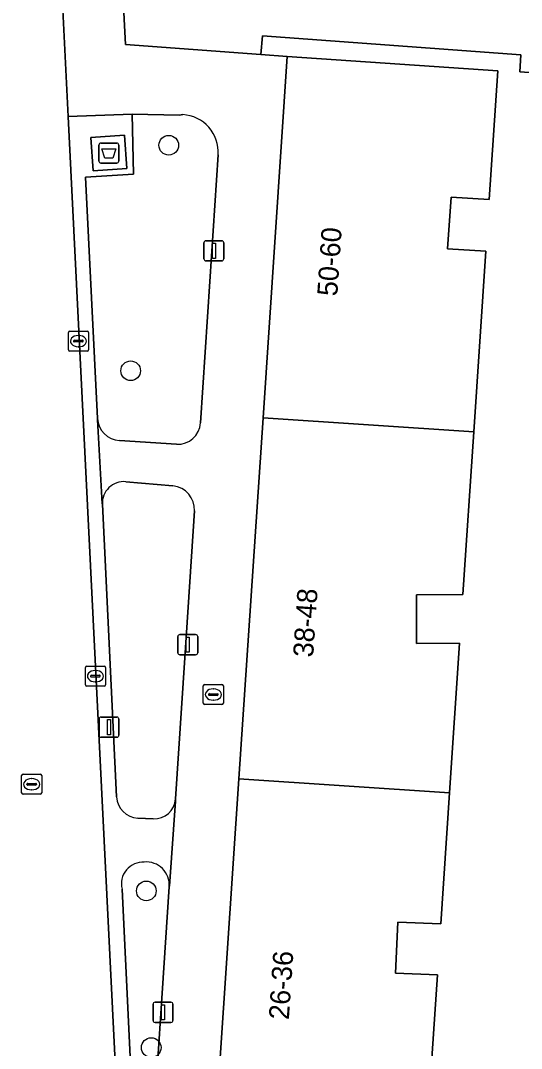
# Model space of a CAD drawing. Extents: x 161084 to 161928, y 385354 to 386522.
# Drawn here: x 161833.2 to 161858.1, y 386163.8 to 386215 of the extents above; entities that cross this region are included whole.
import ezdxf

# ---------------------------------------------------------------- set-up
doc = ezdxf.new("R2010")
doc.units = 0
for name, color, linetype in [('IMGEO_Afval_apart_plaats', 7, 'Continuous'), ('IMGEO_Boom', 7, 'Continuous'), ('IMGEO_Brandkraan', 7, 'Continuous'), ('IMGEO_Groenvoorziening', 7, 'Continuous'), ('IMGEO_Kolk', 7, 'Continuous'), ('IMGEO_Lichtmast', 7, 'Continuous'), ('IMGEO_Pand', 7, 'Continuous'), ('IMGEO_Pand_nummerreeks', 7, 'Continuous'), ('IMGEO_Rijbaan_lokaal_open', 7, 'Continuous'), ('IMGEO_Rioolput', 7, 'Continuous'), ('IMGEO_Voetpad_gesloten', 7, 'Continuous'), ('IMGEO_Voetpad_open', 7, 'Continuous')]:
    doc.layers.add(name, color=color, linetype=linetype)

msp = doc.modelspace()

# ---------------------------------------------------------------- linework, layer by layer
at = {"layer": 'IMGEO_Afval_apart_plaats'}
for p, q in [((161837.083, 386207.973), (161837.083, 386208.773)), ((161837.083, 386208.773), (161837.083, 386207.973)), ((161837.183, 386208.873), (161837.973, 386208.873)), ((161837.973, 386208.873), (161837.183, 386208.873)), ((161838.073, 386208.773), (161838.073, 386207.973)), ((161838.073, 386207.973), (161838.073, 386208.773)), ((161837.973, 386207.873), (161837.183, 386207.873)), ((161837.183, 386207.873), (161837.973, 386207.873))]:
    msp.add_line(p, q, dxfattribs=at)
msp.add_lwpolyline([(161837.226, 386208.587), (161837.93, 386208.587), (161837.781, 386208.117), (161837.375, 386208.117), (161837.226, 386208.587)], dxfattribs=at)
for centre, start, end in [((161837.183, 386208.773), 90, 180), ((161837.183, 386208.773), 90, 180), ((161837.973, 386208.773), 0, 90), ((161837.973, 386208.773), 360, 90), ((161837.183, 386207.973), 180, 270), ((161837.183, 386207.973), 180, 270), ((161837.973, 386207.973), 270, 0), ((161837.973, 386207.973), 270, 0)]:
    msp.add_arc(centre, 0.1, start, end, dxfattribs=at)
at = {"layer": 'IMGEO_Boom'}
for centre in [(161840.559, 386208.764), (161838.665, 386197.545), (161839.442, 386171.675), (161839.685, 386163.885)]:
    msp.add_circle(centre, 0.489, dxfattribs=at)
at = {"layer": 'IMGEO_Brandkraan'}
for p, q in [((161842.28, 386181.016), (161842.28, 386181.868)), ((161842.355, 386181.942), (161843.207, 386181.942)), ((161842.768, 386181.722), (161842.793, 386181.722)), ((161843.281, 386181.868), (161843.281, 386181.016)), ((161842.539, 386181.436), (161842.539, 386181.448)), ((161842.977, 386181.399), (161842.579, 386181.399)), ((161842.582, 386181.485), (161842.98, 386181.485)), ((161842.791, 386181.162), (161842.766, 386181.162)), ((161843.023, 386181.448), (161843.023, 386181.436)), ((161843.207, 386180.942), (161842.355, 386180.942))]:
    msp.add_line(p, q, dxfattribs=at)
for points in [[(161842.28, 386181.016), (161842.28, 386181.868)], [(161842.355, 386181.942), (161843.207, 386181.942)], [(161843.281, 386181.868), (161843.281, 386181.016)], [(161843.207, 386180.942), (161842.355, 386180.942)]]:
    msp.add_lwpolyline(points, dxfattribs=at)
for centre, radius, start, end in [((161842.357, 386181.866), 0.0765, 91.552, 178.448), ((161842.357, 386181.866), 0.0765, 91.552, 178.448), ((161843.205, 386181.866), 0.0765, 1.552, 88.448), ((161843.205, 386181.866), 0.0765, 1.552, 88.448), ((161842.579, 386181.445), 0.0403, 85.8775, 175.7526), ((161842.576, 386181.435), 0.0366, 178.938, 274.7102), ((161842.98, 386181.442), 0.043, 264.8664, 352.4533), ((161842.984, 386181.447), 0.0386, 1.7309, 96.639), ((161842.357, 386181.018), 0.0765, 181.552, 268.448), ((161842.357, 386181.018), 0.0765, 181.552, 268.448), ((161843.205, 386181.018), 0.0765, 271.552, 358.448), ((161843.205, 386181.018), 0.0765, 271.552, 358.448)]:
    msp.add_arc(centre, radius, start, end, dxfattribs=at)
for centre, major_axis, ratio, start_param, end_param in [((161842.767, 386181.442), (-0.387, 0.002), 0.722429, 4.712389, 7.853982), ((161842.792, 386181.442), (-0.39, 0.002), 0.717154, 1.570796, 4.712389)]:
    msp.add_ellipse(centre, major_axis=major_axis, ratio=ratio, start_param=start_param, end_param=end_param, dxfattribs=at)
at = {"layer": 'IMGEO_Groenvoorziening'}
msp.add_lwpolyline([(161878.27, 386250), (161878.342, 386251.042), (161876.9, 386251.132), (161876.789, 386250), (161876.736, 386249.46), (161876.634, 386247.831), (161876.015, 386237.972), (161839.904, 386240.238), (161837.012, 386240.419), (161838.4, 386213.766), (161845.145, 386213.278), (161845.23, 386214.196), (161858.081, 386213.263), (161858.036, 386212.413), (161867.348, 386211.769), (161874.707, 386211.26), (161875.584, 386211.2), (161876.564, 386225.353)], close=True, dxfattribs=at)
for points in [[(161841.262, 386210.284), (161841.088, 386210.261), (161838.737, 386210.312), (161838.803, 386207.322), (161836.409, 386207.169), (161837.011, 386195.178)], [(161842.146, 386194.952), (161842.602, 386201.986), (161843.021, 386208.293)], [(161838.102, 386194.072), (161840.942, 386193.893)], [(161840.767, 386191.821), (161838.423, 386192.028)], [(161837.255, 386190.906), (161837.966, 386176.353)], [(161840.897, 386176.258), (161841.361, 386183.271), (161841.837, 386190.574)], [(161839.02, 386175.298), (161839.777, 386175.261)], [(161838.235, 386171.765), (161838.927, 386157.524)], [(161839.636, 386157.518), (161840.585, 386171.882)]]:
    msp.add_lwpolyline(points, dxfattribs=at)
for centre, radius, start, end in [((161841.152, 386208.414), 1.873, 356.2828, 86.6368), ((161838.175, 386195.235), 1.165, 182.8063, 266.4114), ((161841.014, 386195.025), 1.134, 266.347, 356.3207), ((161838.328, 386190.958), 1.074, 84.9152, 182.7833), ((161840.659, 386190.646), 1.18, 356.5054, 84.7577), ((161839.076, 386176.407), 1.111, 182.8105, 267.1352), ((161839.831, 386176.328), 1.069, 267.1308, 356.2188), ((161839.285, 386172.028), 1.082, 86.9239, 194.0714), ((161839.446, 386171.971), 1.142, 355.5126, 95.1835)]:
    msp.add_arc(centre, radius, start, end, dxfattribs=at)
at = {"layer": 'IMGEO_Kolk'}
for p, q in [((161835.565, 386198.593), (161835.565, 386199.445)), ((161835.64, 386199.519), (161836.492, 386199.519)), ((161835.867, 386199.062), (161836.265, 386199.062)), ((161836.053, 386199.299), (161836.078, 386199.299)), ((161836.566, 386199.445), (161836.566, 386198.593)), ((161836.492, 386198.519), (161835.64, 386198.519)), ((161835.824, 386199.013), (161835.824, 386199.025)), ((161836.262, 386198.976), (161835.864, 386198.976)), ((161836.076, 386198.739), (161836.051, 386198.739)), ((161836.308, 386199.025), (161836.308, 386199.013)), ((161836.411, 386181.93), (161836.411, 386182.782)), ((161836.486, 386182.856), (161837.338, 386182.856)), ((161837.412, 386182.782), (161837.412, 386181.93)), ((161836.67, 386182.35), (161836.67, 386182.362)), ((161837.108, 386182.313), (161836.71, 386182.313)), ((161836.713, 386182.399), (161837.111, 386182.399)), ((161836.899, 386182.636), (161836.924, 386182.636)), ((161837.154, 386182.362), (161837.154, 386182.35)), ((161837.338, 386181.856), (161836.486, 386181.856)), ((161836.922, 386182.076), (161836.897, 386182.076))]:
    msp.add_line(p, q, dxfattribs=at)
for points in [[(161835.565, 386198.593), (161835.565, 386199.445)], [(161835.64, 386199.519), (161836.492, 386199.519)], [(161836.566, 386199.445), (161836.566, 386198.593)], [(161836.492, 386198.519), (161835.64, 386198.519)], [(161836.411, 386181.93), (161836.411, 386182.782)], [(161836.486, 386182.856), (161837.338, 386182.856)], [(161837.412, 386182.782), (161837.412, 386181.93)], [(161837.338, 386181.856), (161836.486, 386181.856)]]:
    msp.add_lwpolyline(points, dxfattribs=at)
for centre, radius, start, end in [((161835.642, 386199.443), 0.0765, 91.552, 178.448), ((161835.642, 386199.443), 0.0765, 91.552, 178.448), ((161835.864, 386199.022), 0.0403, 85.8775, 175.7526), ((161836.269, 386199.024), 0.0386, 1.7309, 96.639), ((161836.49, 386199.443), 0.0765, 1.552, 88.448), ((161836.49, 386199.443), 0.0765, 1.552, 88.448), ((161835.642, 386198.595), 0.0765, 181.552, 268.448), ((161835.642, 386198.595), 0.0765, 181.552, 268.448), ((161835.861, 386199.012), 0.0366, 178.938, 274.7102), ((161836.265, 386199.019), 0.043, 264.8664, 352.4533), ((161836.49, 386198.595), 0.0765, 271.552, 358.448), ((161836.49, 386198.595), 0.0765, 271.552, 358.448), ((161836.488, 386182.78), 0.0765, 91.552, 178.448), ((161836.488, 386182.78), 0.0765, 91.552, 178.448), ((161837.336, 386182.78), 0.0765, 1.552, 88.448), ((161837.336, 386182.78), 0.0765, 1.552, 88.448), ((161836.71, 386182.359), 0.0403, 85.8775, 175.7526), ((161836.707, 386182.349), 0.0366, 178.938, 274.7102), ((161837.111, 386182.356), 0.043, 264.8664, 352.4533), ((161837.115, 386182.361), 0.0386, 1.7309, 96.639), ((161836.488, 386181.932), 0.0765, 181.552, 268.448), ((161836.488, 386181.932), 0.0765, 181.552, 268.448), ((161837.336, 386181.932), 0.0765, 271.552, 358.448), ((161837.336, 386181.932), 0.0765, 271.552, 358.448)]:
    msp.add_arc(centre, radius, start, end, dxfattribs=at)
for centre, major_axis, ratio, start_param, end_param in [((161836.052, 386199.019), (-0.387, 0.002), 0.722429, 4.712389, 7.853982), ((161836.077, 386199.019), (-0.39, 0.002), 0.717154, 1.570796, 4.712389), ((161836.898, 386182.356), (-0.387, 0.002), 0.722429, 4.712389, 7.853982), ((161836.923, 386182.356), (-0.39, 0.002), 0.717154, 1.570796, 4.712389)]:
    msp.add_ellipse(centre, major_axis=major_axis, ratio=ratio, start_param=start_param, end_param=end_param, dxfattribs=at)
at = {"layer": 'IMGEO_Lichtmast'}
for p, q in [((161842.309, 386203.111), (161842.309, 386203.911)), ((161842.309, 386203.911), (161842.309, 386203.111)), ((161842.409, 386204.011), (161843.199, 386204.011)), ((161843.199, 386204.011), (161842.409, 386204.011)), ((161843.299, 386203.911), (161843.299, 386203.111)), ((161843.299, 386203.111), (161843.299, 386203.911)), ((161843.199, 386203.011), (161842.409, 386203.011)), ((161842.409, 386203.011), (161843.199, 386203.011)), ((161841.009, 386183.524), (161841.009, 386184.324)), ((161841.009, 386184.324), (161841.009, 386183.524)), ((161841.109, 386184.424), (161841.899, 386184.424)), ((161841.899, 386184.424), (161841.109, 386184.424)), ((161841.999, 386184.324), (161841.999, 386183.524)), ((161841.999, 386183.524), (161841.999, 386184.324)), ((161841.899, 386183.424), (161841.109, 386183.424)), ((161841.109, 386183.424), (161841.899, 386183.424)), ((161837.089, 386179.419), (161837.089, 386180.219)), ((161837.089, 386180.219), (161837.089, 386179.419)), ((161837.189, 386180.319), (161837.979, 386180.319)), ((161837.979, 386180.319), (161837.189, 386180.319)), ((161838.079, 386180.219), (161838.079, 386179.419)), ((161838.079, 386179.419), (161838.079, 386180.219)), ((161837.979, 386179.319), (161837.189, 386179.319)), ((161837.189, 386179.319), (161837.979, 386179.319)), ((161839.778, 386165.236), (161839.778, 386166.036)), ((161839.778, 386166.036), (161839.778, 386165.236)), ((161839.878, 386166.136), (161840.668, 386166.136)), ((161840.668, 386166.136), (161839.878, 386166.136)), ((161840.768, 386166.036), (161840.768, 386165.236)), ((161840.768, 386165.236), (161840.768, 386166.036)), ((161840.668, 386165.136), (161839.878, 386165.136)), ((161839.878, 386165.136), (161840.668, 386165.136))]:
    msp.add_line(p, q, dxfattribs=at)
for points in [[(161842.729, 386203.886), (161842.879, 386203.886), (161842.879, 386203.136), (161842.729, 386203.136), (161842.729, 386203.886)], [(161841.429, 386184.299), (161841.579, 386184.299), (161841.579, 386183.549), (161841.429, 386183.549), (161841.429, 386184.299)], [(161837.509, 386180.194), (161837.659, 386180.194), (161837.659, 386179.444), (161837.509, 386179.444), (161837.509, 386180.194)], [(161840.198, 386166.011), (161840.348, 386166.011), (161840.348, 386165.261), (161840.198, 386165.261), (161840.198, 386166.011)]]:
    msp.add_lwpolyline(points, dxfattribs=at)
for centre, start, end in [((161842.409, 386203.911), 90, 180), ((161842.409, 386203.911), 90, 180), ((161843.199, 386203.911), 0, 90), ((161843.199, 386203.911), 360, 90), ((161842.409, 386203.111), 180, 270), ((161842.409, 386203.111), 180, 270), ((161843.199, 386203.111), 270, 0), ((161843.199, 386203.111), 270, 0), ((161841.109, 386184.324), 90, 180), ((161841.109, 386184.324), 90, 180), ((161841.899, 386184.324), 0, 90), ((161841.899, 386184.324), 360, 90), ((161841.109, 386183.524), 180, 270), ((161841.109, 386183.524), 180, 270), ((161841.899, 386183.524), 270, 0), ((161841.899, 386183.524), 270, 0), ((161837.189, 386180.219), 90, 180), ((161837.189, 386180.219), 90, 180), ((161837.979, 386180.219), 0, 90), ((161837.979, 386180.219), 360, 90), ((161837.189, 386179.419), 180, 270), ((161837.189, 386179.419), 180, 270), ((161837.979, 386179.419), 270, 0), ((161837.979, 386179.419), 270, 0), ((161839.878, 386166.036), 90, 180), ((161839.878, 386166.036), 90, 180), ((161840.668, 386166.036), 0, 90), ((161840.668, 386166.036), 360, 90), ((161839.878, 386165.236), 180, 270), ((161839.878, 386165.236), 180, 270), ((161840.668, 386165.236), 270, 0), ((161840.668, 386165.236), 270, 0)]:
    msp.add_arc(centre, 0.1, start, end, dxfattribs=at)
at = {"layer": 'IMGEO_Pand'}
for points in [[(161856.938, 386212.468), (161846.454, 386213.169), (161845.253, 386195.209), (161855.737, 386194.508), (161856.337, 386203.488), (161854.425, 386203.609), (161854.615, 386206.187), (161856.51, 386206.063)], [(161855.737, 386194.508), (161845.253, 386195.209), (161844.052, 386177.249), (161854.536, 386176.548), (161855.034, 386184.001), (161852.889, 386183.976), (161852.886, 386186.394), (161855.196, 386186.415)], [(161854.536, 386176.548), (161844.052, 386177.249), (161842.842, 386159.157), (161853.325, 386158.456), (161853.931, 386167.502), (161851.84, 386167.589), (161851.958, 386170.128), (161854.1, 386170.038)]]:
    msp.add_lwpolyline(points, close=True, dxfattribs=at)
at = {"layer": 'IMGEO_Rijbaan_lokaal_open'}
for points in [[(161838.251, 386134.329), (161838.565, 386135.068), (161838.813, 386135.833), (161838.991, 386136.617), (161839.099, 386137.413), (161839.135, 386138.216), (161839.124, 386138.651), (161838.183, 386157.485), (161835.551, 386210.191), (161833.562, 386250)], [(161867.348, 386211.769), (161858.036, 386212.413), (161858.081, 386213.263), (161845.23, 386214.196), (161845.145, 386213.278), (161846.454, 386213.169), (161856.938, 386212.468), (161856.51, 386206.063), (161854.615, 386206.187), (161854.425, 386203.609), (161856.337, 386203.488), (161855.737, 386194.508), (161855.196, 386186.415), (161852.886, 386186.394), (161852.889, 386183.976), (161855.034, 386184.001), (161854.536, 386176.548), (161854.1, 386170.038), (161851.958, 386170.128), (161851.84, 386167.589), (161853.931, 386167.502), (161853.325, 386158.456)]]:
    msp.add_lwpolyline(points, dxfattribs=at)
at = {"layer": 'IMGEO_Rioolput'}
for p, q in [((161833.237, 386176.555), (161833.237, 386177.407)), ((161833.312, 386177.481), (161834.164, 386177.481)), ((161833.725, 386177.261), (161833.75, 386177.261)), ((161834.238, 386177.407), (161834.238, 386176.555)), ((161833.496, 386176.975), (161833.496, 386176.987)), ((161833.934, 386176.938), (161833.536, 386176.938)), ((161833.539, 386177.024), (161833.937, 386177.024)), ((161833.748, 386176.701), (161833.723, 386176.701)), ((161833.98, 386176.987), (161833.98, 386176.975)), ((161834.164, 386176.481), (161833.312, 386176.481))]:
    msp.add_line(p, q, dxfattribs=at)
for points in [[(161833.237, 386176.555), (161833.237, 386177.407)], [(161833.312, 386177.481), (161834.164, 386177.481)], [(161834.238, 386177.407), (161834.238, 386176.555)], [(161834.164, 386176.481), (161833.312, 386176.481)]]:
    msp.add_lwpolyline(points, dxfattribs=at)
for centre, radius, start, end in [((161833.314, 386177.405), 0.0765, 91.552, 178.448), ((161833.314, 386177.405), 0.0765, 91.552, 178.448), ((161834.162, 386177.405), 0.0765, 1.552, 88.448), ((161834.162, 386177.405), 0.0765, 1.552, 88.448), ((161833.314, 386176.557), 0.0765, 181.552, 268.448), ((161833.314, 386176.557), 0.0765, 181.552, 268.448), ((161833.536, 386176.984), 0.0403, 85.8775, 175.7526), ((161833.533, 386176.974), 0.0366, 178.938, 274.7102), ((161833.937, 386176.981), 0.043, 264.8664, 352.4533), ((161833.941, 386176.986), 0.0386, 1.7309, 96.639), ((161834.162, 386176.557), 0.0765, 271.552, 358.448), ((161834.162, 386176.557), 0.0765, 271.552, 358.448)]:
    msp.add_arc(centre, radius, start, end, dxfattribs=at)
for centre, major_axis, ratio, start_param, end_param in [((161833.724, 386176.981), (-0.387, 0.002), 0.722429, 4.712389, 7.853982), ((161833.749, 386176.981), (-0.39, 0.002), 0.717154, 1.570796, 4.712389)]:
    msp.add_ellipse(centre, major_axis=major_axis, ratio=ratio, start_param=start_param, end_param=end_param, dxfattribs=at)
at = {"layer": 'IMGEO_Voetpad_gesloten'}
msp.add_lwpolyline([(161838.353, 386209.264), (161836.683, 386209.144), (161836.802, 386207.482), (161838.472, 386207.602)], close=True, dxfattribs=at)
at = {"layer": 'IMGEO_Voetpad_open'}
for points in [[(161842.842, 386159.157), (161844.052, 386177.249), (161845.253, 386195.209), (161846.454, 386213.169), (161845.145, 386213.278), (161838.4, 386213.766), (161837.012, 386240.419), (161836.583, 386248.203), (161836.535, 386250), (161836.365, 386256.42), (161833.184, 386256.652), (161833.241, 386256.16), (161833.562, 386250), (161835.551, 386210.191), (161838.737, 386210.312), (161841.088, 386210.261), (161841.262, 386210.284)], [(161837.966, 386176.353), (161837.255, 386190.906), (161837.252, 386190.919), (161837.007, 386195.101), (161837.011, 386195.178), (161836.409, 386207.169), (161838.803, 386207.322), (161838.737, 386210.312), (161835.551, 386210.191), (161838.183, 386157.485), (161838.927, 386157.524), (161838.235, 386171.765)], [(161843.021, 386208.293), (161842.602, 386201.986), (161842.146, 386194.952)], [(161837.011, 386195.178), (161837.007, 386195.101), (161837.252, 386190.919), (161837.255, 386190.906)], [(161840.942, 386193.893), (161838.102, 386194.072)], [(161838.423, 386192.028), (161840.767, 386191.821)], [(161841.837, 386190.574), (161841.361, 386183.271), (161840.897, 386176.258), (161840.899, 386176.145), (161840.597, 386171.918), (161840.585, 386171.882), (161839.636, 386157.518)], [(161840.585, 386171.882), (161840.597, 386171.918), (161840.899, 386176.145), (161840.897, 386176.258)], [(161839.777, 386175.261), (161839.02, 386175.298)]]:
    msp.add_lwpolyline(points, dxfattribs=at)
msp.add_lwpolyline([(161836.802, 386207.482), (161836.683, 386209.144), (161838.353, 386209.264), (161838.472, 386207.602)], close=True, dxfattribs=at)
for centre, radius, start, end in [((161841.152, 386208.414), 1.873, 356.2828, 86.6368), ((161838.175, 386195.235), 1.165, 182.8063, 266.4114), ((161841.014, 386195.025), 1.134, 266.347, 356.3207), ((161838.328, 386190.958), 1.074, 84.9152, 182.7833), ((161840.659, 386190.646), 1.18, 356.5054, 84.7577), ((161839.076, 386176.407), 1.111, 182.8105, 267.1352), ((161839.831, 386176.328), 1.069, 267.1308, 356.2188), ((161839.285, 386172.028), 1.082, 86.9239, 194.0714), ((161839.446, 386171.971), 1.142, 355.5126, 95.1835)]:
    msp.add_arc(centre, radius, start, end, dxfattribs=at)

# ---------------------------------------------------------------- texts
at = {"layer": 'IMGEO_Pand_nummerreeks'}
for s, p in [('50-60', (161848.943, 386201.234)), ('38-48', (161847.742, 386183.274)), ('26-36', (161846.536, 386165.245))]:
    msp.add_text(s, height=1, rotation=86.1729, dxfattribs=at).set_placement(p)

doc.saveas('drawing.dxf')
